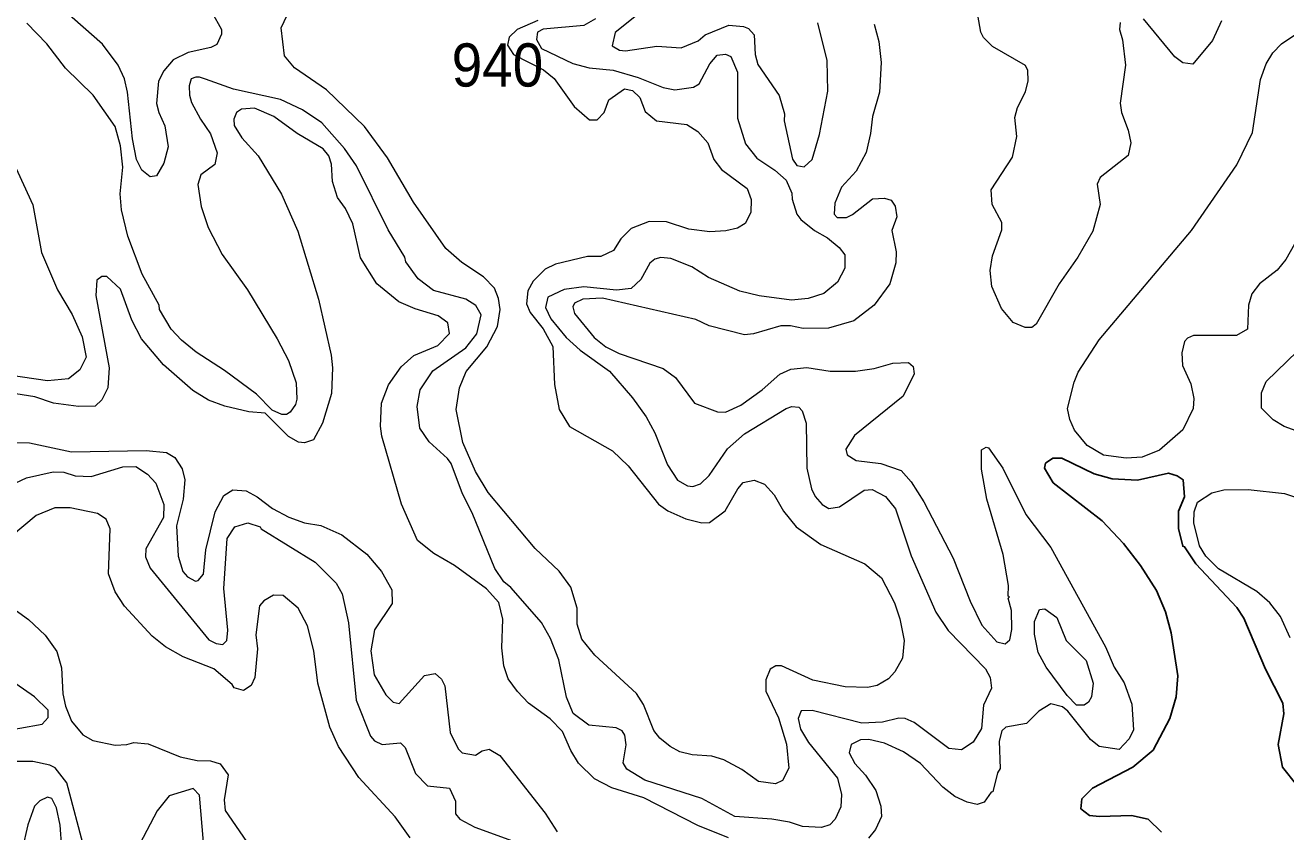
# Model space of a CAD drawing. Extents: x 763.2 to 816.8, y 7896.5 to 7952.7.
# Drawn here: x 773.182 to 777.853, y 7939.115 to 7942.103 of the extents above; entities that cross this region are included whole.
import ezdxf

# ---------------------------------------------------------------- set-up
doc = ezdxf.new("R2010")
doc.units = 0
doc.header["$LTSCALE"] = 0.064
doc.layers.add('1', color=7, linetype='Continuous', lineweight=25)
doc.layers.add('2', color=7, linetype='Continuous', lineweight=13)
doc.layers.add('21', color=7, linetype='Continuous')

msp = doc.modelspace()

# ---------------------------------------------------------------- linework, layer by layer
at = {"layer": '1'}
for points in [[(777.0225, 7940.4995), (776.9897, 7940.4997), (776.9624, 7940.4802), (776.9587, 7940.4619), (776.9909, 7940.4084), (777.1727, 7940.2673)], [(777.8933, 7939.2876), (777.8412, 7939.3543), (777.8246, 7939.4384), (777.8459, 7939.5521), (777.8422, 7939.5916), (777.778, 7939.7174), (777.6976, 7939.9071), (777.6711, 7939.9464), (777.5195, 7940.108), (777.4776, 7940.1706), (777.4709, 7940.1727), (777.4548, 7940.2384), (777.4552, 7940.303), (777.4774, 7940.356), (777.4721, 7940.4194), (777.4508, 7940.4341), (777.4186, 7940.4435), (777.3035, 7940.4179), (777.209, 7940.4228), (777.1425, 7940.4406), (777.0225, 7940.4995)], [(777.1727, 7940.2673), (777.251, 7940.1825), (777.3146, 7940.1013), (777.3738, 7940.009), (777.4071, 7939.9294), (777.4281, 7939.8523), (777.453, 7939.6935), (777.4467, 7939.6146), (777.4236, 7939.5351), (777.3621, 7939.4182), (777.2856, 7939.3549), (777.1361, 7939.2768), (777.0968, 7939.2373), (777.0936, 7939.2006), (777.126, 7939.1762), (777.1623, 7939.1719), (777.2806, 7939.175), (777.3433, 7939.1618), (777.3923, 7939.1142)]]:
    msp.add_lwpolyline(points, dxfattribs=at)
at = {"layer": '2'}
for points in [[(773.8739, 7942.1508), (773.9099, 7942.0866), (773.9092, 7942.0702), (773.8918, 7942.0319), (773.8702, 7942.02), (773.786, 7942.0015), (773.7301, 7941.9744), (773.6952, 7941.9334), (773.6753, 7941.8955), (773.6683, 7941.8135), (773.6766, 7941.7799), (773.6995, 7941.7306), (773.7111, 7941.6528), (773.696, 7941.5919), (773.6681, 7941.5452), (773.6449, 7941.5417), (773.6145, 7941.566), (773.5947, 7941.6051), (773.5799, 7941.6823), (773.5615, 7941.8549), (773.5499, 7941.9048), (773.5265, 7941.9547), (773.4678, 7942.0328), (773.2128, 7942.2584)], [(775.2921, 7939.77), (775.2444, 7939.8292), (775.2278, 7939.8847), (775.2276, 7939.9438), (775.2032, 7940.0212), (775.1604, 7940.0806), (775.071, 7940.1652), (774.898, 7940.3715), (774.8505, 7940.4493), (774.8041, 7940.5573), (774.7794, 7940.6798), (774.7907, 7940.7603), (774.8154, 7940.8201), (774.893, 7940.9111), (774.9319, 7940.9872), (774.9419, 7941.0502), (774.9352, 7941.0904), (774.9205, 7941.129), (774.8801, 7941.1712), (774.7996, 7941.224), (774.7405, 7941.2753), (774.6203, 7941.448), (774.5247, 7941.6111), (774.4391, 7941.7273), (774.2989, 7941.8641), (774.18, 7941.9455), (774.1432, 7941.9894), (774.1305, 7942.0936), (774.2045, 7942.2513)], [(775.0811, 7942.1198), (775.005, 7942.0869), (774.9751, 7942.058), (774.9695, 7942.0288), (774.9919, 7941.9948), (775.1026, 7941.9373), (775.142, 7941.9049), (775.2165, 7941.8015), (775.2725, 7941.7522), (775.3009, 7941.752), (775.3267, 7941.779), (775.3444, 7941.8266), (775.4022, 7941.8669)], [(775.2947, 7942.1262), (775.2519, 7942.1019), (775.1017, 7942.0882), (775.0807, 7942.0773), (775.0764, 7942.0498), (775.095, 7942.0169), (775.211, 7941.9612), (775.2717, 7941.9444), (775.3603, 7941.9362), (775.4538, 7941.9094), (775.5458, 7941.8718), (775.5897, 7941.8639), (775.6586, 7941.8732), (775.6798, 7941.8859), (775.719, 7941.9601), (775.7458, 7941.9917), (775.7772, 7941.9952), (775.7962, 7941.9866), (775.821, 7941.9285), (775.8211, 7941.7584), (775.851, 7941.6636), (775.8933, 7941.6098), (775.9599, 7941.5658), (776.0014, 7941.5289), (776.0231, 7941.4808), (776.0239, 7941.4588), (776.041, 7941.4033), (776.0558, 7941.3828), (776.1069, 7941.3419), (776.1544, 7941.3154), (776.1986, 7941.279), (776.2184, 7941.2521), (776.219, 7941.2027), (776.1915, 7941.1511), (776.1414, 7941.1087), (776.0827, 7941.0911), (776.0215, 7941.0848), (775.9016, 7941.1009), (775.8297, 7941.1181), (775.7134, 7941.1683), (775.6519, 7941.208), (775.5741, 7941.2393), (775.5367, 7941.2425)], [(775.4657, 7942.1542), (775.3678, 7942.0754), (775.3563, 7942.0271), (775.3835, 7942.0104), (775.4064, 7942.0084), (775.5221, 7942.0247), (775.6126, 7942.0197), (775.6752, 7942.0455), (775.7013, 7942.0673), (775.7896, 7942.1032), (775.8441, 7942.0977), (775.8626, 7942.0901), (775.8836, 7942.0668), (775.887, 7941.9947), (775.8971, 7941.9577), (775.9755, 7941.8426), (775.995, 7941.7748), (775.9941, 7941.7488), (776.0248, 7941.6068), (776.0417, 7941.5831), (776.0687, 7941.5779), (776.098, 7941.6051), (776.1254, 7941.6984), (776.1564, 7941.8589), (776.1533, 7941.9723), (776.1188, 7942.1112)], [(776.9275, 7940.9953), (776.9119, 7940.9831), (776.8878, 7940.9829), (776.8429, 7941.0016), (776.7996, 7941.053), (776.7632, 7941.1351), (776.7581, 7941.194), (776.7664, 7941.2481), (776.8004, 7941.3454), (776.8007, 7941.3727), (776.7644, 7941.4388), (776.7611, 7941.4925), (776.8405, 7941.6137), (776.8565, 7941.6905), (776.8485, 7941.7607), (776.8591, 7941.7986), (776.8879, 7941.856), (776.8977, 7941.8964), (776.8975, 7941.9348), (776.8881, 7941.9532), (776.7667, 7942.0243), (776.7324, 7942.0571), (776.7227, 7942.0771), (776.7123, 7942.1397)], [(777.6144, 7942.1191), (777.5816, 7942.0467), (777.5079, 7941.9583), (777.472, 7941.9637), (777.4417, 7941.9854), (777.3254, 7942.1261)], [(774.5922, 7941.2267), (774.5891, 7941.2432), (774.5266, 7941.3454), (774.4094, 7941.5826), (774.3646, 7941.6456), (774.2817, 7941.7414), (774.209, 7941.7897), (774.1285, 7941.8275), (773.9533, 7941.8664), (773.8503, 7941.9036), (773.8282, 7941.9099), (773.8144, 7941.9101), (773.7972, 7941.9048), (773.7889, 7941.8779), (773.7904, 7941.8432), (773.7983, 7941.817), (773.832, 7941.7549), (773.8688, 7941.701), (773.8932, 7941.6297), (773.8849, 7941.5865), (773.8331, 7941.5484), (773.8212, 7941.513), (773.8344, 7941.4316), (773.8605, 7941.3533), (773.9116, 7941.2541), (774.0052, 7941.1225), (774.1156, 7940.9411), (774.1574, 7940.8609), (774.1856, 7940.7788), (774.189, 7940.7176), (774.1838, 7940.698), (774.1642, 7940.669), (774.1498, 7940.661), (774.1326, 7940.6608), (774.0976, 7940.6776), (774.0393, 7940.7363), (773.9209, 7940.8238), (773.8151, 7940.8921), (773.7608, 7940.9364), (773.7231, 7940.9774), (773.6797, 7941.0498), (773.6778, 7941.0665), (773.6148, 7941.1804), (773.5625, 7941.322), (773.5385, 7941.419), (773.5336, 7941.4782), (773.5434, 7941.5768), (773.535, 7941.6557), (773.5153, 7941.7273), (773.4333, 7941.8443), (773.3319, 7941.9438), (773.2617, 7942.0335), (773.1877, 7942.111)], [(776.3279, 7942.1073), (776.3452, 7942.0423), (776.3536, 7941.9647), (776.3469, 7941.8549), (776.3212, 7941.7645), (776.3143, 7941.7017), (776.2975, 7941.6314), (776.2611, 7941.5625), (776.2065, 7941.5027), (776.1814, 7941.4438), (776.1796, 7941.4029), (776.1911, 7941.3909), (776.2246, 7941.3902), (776.2478, 7941.4016), (776.322, 7941.4598), (776.3661, 7941.4626), (776.3902, 7941.4554), (776.4061, 7941.432), (776.4111, 7941.3936), (776.3931, 7941.3424), (776.4095, 7941.2639), (776.4077, 7941.223), (776.3861, 7941.1449), (776.3279, 7941.0656), (776.2524, 7941.008), (776.1581, 7940.9803), (776.0645, 7940.9796), (776.0177, 7940.9894), (775.9813, 7940.9894), (775.8804, 7940.9599), (775.847, 7940.9566), (775.7167, 7940.9893), (775.6667, 7941.0123), (775.3209, 7941.0913), (775.2485, 7941.088), (775.217, 7941.073), (775.2116, 7941.0599), (775.2177, 7941.0353), (775.29, 7940.9456), (775.3334, 7940.9115), (775.3827, 7940.8865), (775.5464, 7940.8308), (775.5916, 7940.7982), (775.6614, 7940.7023), (775.7466, 7940.671), (775.7765, 7940.6694), (775.8331, 7940.696), (775.9132, 7940.7528), (775.9785, 7940.8098), (776.0191, 7940.8284), (776.0776, 7940.8349), (776.1649, 7940.8219), (776.2584, 7940.8218), (776.3274, 7940.8317)], [(777.5091, 7940.6828), (777.4716, 7940.6039), (777.3853, 7940.5287), (777.3207, 7940.5032), (777.261, 7940.4997), (777.1769, 7940.5108), (777.1174, 7940.5466), (777.0706, 7940.6026), (777.0524, 7940.642), (777.044, 7940.6827), (777.0684, 7940.7801), (777.0841, 7940.8179), (777.1614, 7940.9373), (777.5036, 7941.3422), (777.6713, 7941.5855), (777.7296, 7941.7057), (777.7589, 7941.9015), (777.78, 7941.9601), (777.8053, 7942.0007), (777.8372, 7942.0342), (777.9161, 7942.0865)], [(777.2398, 7942.1135), (777.2365, 7942.0874), (777.2475, 7942.0486), (777.2592, 7941.9548), (777.2396, 7941.8147), (777.2446, 7941.7793), (777.2691, 7941.7136), (777.2785, 7941.6671), (777.2685, 7941.6197), (777.1656, 7941.5382), (777.1542, 7941.5139)], [(775.4022, 7941.8669), (775.4317, 7941.8614), (775.4596, 7941.8351), (775.4794, 7941.7835), (775.5211, 7941.7488), (775.6338, 7941.7355)], [(774.5279, 7940.7708), (774.5745, 7940.8371), (774.6216, 7940.8792), (774.7108, 7940.9159), (774.7546, 7940.961), (774.7475, 7941), (774.7124, 7941.0269), (774.6275, 7941.0521), (774.5669, 7941.0777), (774.4854, 7941.145), (774.4238, 7941.2418), (774.3958, 7941.3672), (774.3687, 7941.4243), (774.3387, 7941.4651), (774.3207, 7941.5242), (774.3175, 7941.5886), (774.3073, 7941.6187), (774.286, 7941.6449), (774.1897, 7941.7019), (774.1038, 7941.7651), (774.0315, 7941.7958), (773.9839, 7941.7914), (773.9644, 7941.7798), (773.9547, 7941.755), (773.956, 7941.7314), (773.9851, 7941.6852), (774.0446, 7941.6188), (774.1319, 7941.4771), (774.1924, 7941.3395), (774.2693, 7941.0879), (774.3155, 7940.8808), (774.3206, 7940.834), (774.3169, 7940.7387), (774.2838, 7940.6286), (774.2497, 7940.5673), (774.2167, 7940.5556), (774.1948, 7940.5587), (774.1577, 7940.5791), (774.0706, 7940.6654), (774.0102, 7940.6708), (773.9214, 7940.692), (773.8616, 7940.7137), (773.8032, 7940.7495), (773.695, 7940.8443), (773.6125, 7940.9418), (773.5766, 7941.0102), (773.5355, 7941.1252), (773.4839, 7941.1716), (773.466, 7941.1718), (773.448, 7941.1589), (773.4433, 7941.1013), (773.4925, 7940.8344), (773.4876, 7940.7593), (773.4659, 7940.7151), (773.4408, 7940.692), (773.3792, 7940.6904), (773.287, 7940.7035), (773.218, 7940.7264), (773.1475, 7940.738)], [(775.6338, 7941.7355), (775.6738, 7941.7088), (775.7119, 7941.6673), (775.7342, 7941.6058), (775.7619, 7941.5681), (775.8576, 7941.4975), (775.872, 7941.4578), (775.8704, 7941.4093), (775.8497, 7941.3682), (775.8215, 7941.3509), (775.7778, 7941.3412), (775.7193, 7941.3379), (775.6404, 7941.3477), (775.5581, 7941.3745), (775.4937, 7941.3758), (775.4276, 7941.3495), (775.3896, 7941.3121), (775.3613, 7941.268), (775.3147, 7941.2459), (775.2651, 7941.2456), (775.1474, 7941.2178), (775.1081, 7941.1997), (775.0637, 7941.1554), (775.0438, 7941.1186), (775.0391, 7941.0706), (775.0535, 7941.0383), (775.1013, 7940.9779), (775.1371, 7940.9131), (775.1432, 7940.7725), (775.1605, 7940.6789), (775.1988, 7940.6159), (775.3578, 7940.5259), (775.4164, 7940.4706), (775.5283, 7940.3292), (775.5633, 7940.3035), (775.63, 7940.2748), (775.6891, 7940.26), (775.7171, 7940.2613), (775.7758, 7940.3047), (775.8225, 7940.3857), (775.8426, 7940.4087), (775.883, 7940.4175), (775.921, 7940.4023), (775.9576, 7940.3633), (775.9914, 7940.303), (776.0389, 7940.245), (776.1296, 7940.1796), (776.2925, 7940.1077), (776.3554, 7940.0556), (776.4027, 7939.9629), (776.4223, 7939.9045), (776.4391, 7939.8235), (776.4328, 7939.758), (776.4044, 7939.708), (776.3812, 7939.6815), (776.3388, 7939.6576), (776.3024, 7939.6502), (776.2199, 7939.652), (776.1006, 7939.6764), (775.9839, 7939.7303), (775.9629, 7939.7303), (775.942, 7939.7179), (775.9268, 7939.6777), (775.9267, 7939.6363), (775.9729, 7939.537), (776.0034, 7939.4403), (776.0116, 7939.3512), (775.9886, 7939.3055), (775.9625, 7939.2935), (775.899, 7939.3018), (775.8369, 7939.3463), (775.7702, 7939.382), (775.7259, 7939.3951), (775.6537, 7939.4001), (775.6077, 7939.4118), (775.5714, 7939.4315), (775.5341, 7939.4622), (775.5108, 7939.491), (775.473, 7939.587), (775.4465, 7939.627), (775.2921, 7939.77)], [(773.1411, 7941.5876), (773.21, 7941.4375), (773.2424, 7941.2613), (773.3016, 7941.1232), (773.3557, 7941.0311), (773.3935, 7940.9489), (773.4084, 7940.8729), (773.3838, 7940.8266), (773.343, 7940.7933), (773.2647, 7940.7857), (773.0781, 7940.8134)], [(777.1542, 7941.5139), (777.1655, 7941.4388), (777.1379, 7941.3402), (777.0829, 7941.2436), (777.0128, 7941.1455), (776.9275, 7940.9953)], [(777.885, 7941.2913), (777.8529, 7941.2349), (777.8207, 7941.196), (777.7551, 7941.145), (777.7268, 7941.1075), (777.7145, 7941.0659), (777.711, 7940.9769), (777.6704, 7940.9534), (777.5108, 7940.953), (777.4888, 7940.9438), (777.4779, 7940.9313)], [(775.5367, 7941.2425), (775.5145, 7941.2369), (775.4966, 7941.2219), (775.4625, 7941.1614), (775.4274, 7941.128), (775.3728, 7941.121)], [(774.871, 7941.0305), (774.8516, 7941.0644), (774.815, 7941.0879), (774.6951, 7941.1204), (774.638, 7941.1637), (774.5922, 7941.2267)], [(775.3728, 7941.121), (775.2516, 7941.1341), (775.1785, 7941.1245), (775.1183, 7941.0961), (775.1099, 7941.057), (775.1292, 7941.0151), (775.1864, 7940.9456), (775.2378, 7940.8997), (775.3467, 7940.8212), (775.4328, 7940.7221), (775.483, 7940.6519), (775.5155, 7940.5933), (775.5619, 7940.4744), (775.5989, 7940.4182), (775.6357, 7940.3963), (775.6563, 7940.3946), (775.6845, 7940.4041), (775.716, 7940.4344), (775.7846, 7940.5337), (775.847, 7940.5896), (776.002, 7940.6837), (776.0224, 7940.6903), (776.0488, 7940.6878), (776.0609, 7940.6742), (776.076, 7940.6289), (776.0777, 7940.4619), (776.095, 7940.3853), (776.1085, 7940.3575), (776.1347, 7940.3276), (776.1591, 7940.3125), (776.1996, 7940.3194), (776.2902, 7940.3801), (776.3208, 7940.3828), (776.3697, 7940.3571), (776.4063, 7940.3115), (776.4652, 7940.1372), (776.5562, 7939.9288), (776.6019, 7939.8605), (776.7397, 7939.7188), (776.7577, 7939.6862), (776.7627, 7939.6475), (776.7333, 7939.5837), (776.7253, 7939.4982), (776.6941, 7939.4469), (776.6513, 7939.4184), (776.6042, 7939.4233), (776.4761, 7939.5201), (776.4424, 7939.5349), (776.4188, 7939.5365), (776.3589, 7939.5217), (776.2815, 7939.517), (776.098, 7939.5643), (776.0576, 7939.5639), (776.0465, 7939.535), (776.0548, 7939.4958), (776.0846, 7939.4457), (776.1921, 7939.3133), (776.2072, 7939.253), (776.2046, 7939.2082), (776.1834, 7939.1617), (776.1635, 7939.1409), (776.1325, 7939.1313), (776.0626, 7939.1354), (776.0144, 7939.1506), (775.9486, 7939.1616), (775.8113, 7939.1716), (775.6887, 7939.2386), (775.4775, 7939.3061), (775.4112, 7939.3471), (775.3975, 7939.3709), (775.4086, 7939.4371), (775.4038, 7939.4728), (775.3936, 7939.4887), (775.3717, 7939.5005), (775.271, 7939.5098), (775.2121, 7939.5535), (775.1874, 7939.6143), (775.1587, 7939.7526), (775.1289, 7939.8314), (775.0947, 7939.8899), (774.9814, 7940.0197), (774.955, 7940.0417), (774.9224, 7940.0904), (774.8387, 7940.2969), (774.802, 7940.3672), (774.7607, 7940.4789), (774.7473, 7940.4985), (774.6787, 7940.5594), (774.6444, 7940.6105), (774.6348, 7940.6911), (774.6452, 7940.7525), (774.6926, 7940.8221), (774.8144, 7940.9084), (774.8558, 7940.9597), (774.871, 7941.0305)], [(777.4779, 7940.9313), (777.4677, 7940.8899), (777.4699, 7940.8422), (777.5007, 7940.775), (777.5123, 7940.7208), (777.5091, 7940.6828)], [(777.9051, 7940.5951), (777.8466, 7940.6161), (777.8066, 7940.6411), (777.7629, 7940.6839), (777.7631, 7940.7411), (777.7799, 7940.7833), (777.8964, 7940.8952)], [(776.3274, 7940.8317), (776.3964, 7940.8513), (776.4545, 7940.854), (776.472, 7940.839), (776.4753, 7940.8112), (776.4354, 7940.7285)], [(774.6358, 7940.1944), (774.576, 7940.329), (774.503, 7940.5809), (774.4983, 7940.6182), (774.5018, 7940.7025), (774.5279, 7940.7708)], [(776.4354, 7940.7285), (776.2545, 7940.5829), (776.2229, 7940.5323), (776.2271, 7940.512), (776.2606, 7940.491), (776.353, 7940.48), (776.4276, 7940.4537), (776.4645, 7940.412), (776.5114, 7940.337), (776.6202, 7940.1293), (776.6838, 7939.9695), (776.7263, 7939.8804), (776.7828, 7939.8187), (776.8131, 7939.8114), (776.8302, 7939.8266), (776.838, 7939.8644), (776.8369, 7939.9353), (776.8243, 7939.9812), (776.8295, 7939.985), (776.824, 7939.9882), (776.8253, 7940.0273), (776.8057, 7940.1423), (776.7455, 7940.3477), (776.7256, 7940.4581), (776.7253, 7940.5303), (776.743, 7940.5402), (776.7513, 7940.5374), (776.8039, 7940.4619), (776.8899, 7940.2904), (776.9817, 7940.1687), (777.1847, 7939.8003), (777.2169, 7939.725), (777.2542, 7939.6664), (777.2821, 7939.5876), (777.2887, 7939.493), (777.2723, 7939.4595), (777.2359, 7939.4202), (777.1618, 7939.4311), (777.129, 7939.4571), (777.0451, 7939.5618), (777.0254, 7939.5782), (776.9818, 7939.589), (776.9384, 7939.5622), (776.8923, 7939.5169), (776.815, 7939.5023), (776.801, 7939.4887), (776.7909, 7939.451), (776.7946, 7939.3501), (776.7843, 7939.3336), (776.7678, 7939.2628), (776.7615, 7939.2617), (776.7347, 7939.225), (776.7098, 7939.2163), (776.6726, 7939.2244), (776.6268, 7939.2457), (776.582, 7939.2804), (776.4994, 7939.3679), (776.436, 7939.4117), (776.3662, 7939.4431), (776.3077, 7939.4576), (776.2765, 7939.456), (776.2421, 7939.4392), (776.2355, 7939.4077), (776.2565, 7939.3678), (776.2961, 7939.3246), (776.3336, 7939.2684), (776.3518, 7939.2103), (776.3553, 7939.1715), (776.3327, 7939.1232), (776.3072, 7939.0911)], [(773.0134, 7940.5589), (773.1976, 7940.5555), (773.3529, 7940.5227), (773.6304, 7940.5275), (773.7058, 7940.5204), (773.7369, 7940.5011), (773.7632, 7940.4593), (773.7735, 7940.4192), (773.7667, 7940.347), (773.7423, 7940.2489), (773.7482, 7940.1357), (773.7661, 7940.0795), (773.7828, 7940.0599), (773.8125, 7940.043), (773.8229, 7940.0461), (773.8425, 7940.0689), (773.8508, 7940.1595), (773.8861, 7940.2998), (773.9185, 7940.3614), (773.9517, 7940.3813), (774.0009, 7940.3778)], [(773.1872, 7940.4267), (773.2857, 7940.4486), (773.325, 7940.447), (773.3667, 7940.4341), (773.4258, 7940.4308), (773.5434, 7940.4668)], [(773.5434, 7940.4668), (773.5925, 7940.4682), (773.6354, 7940.4405), (773.6661, 7940.4066), (773.696, 7940.3278), (773.6942, 7940.2789), (773.629, 7940.1628), (773.6274, 7940.1339), (773.6448, 7940.0917), (773.8627, 7939.8257), (773.889, 7939.8128), (773.9142, 7939.8096), (773.9297, 7939.824), (773.9328, 7939.8619), (773.9182, 7940.0167), (773.9298, 7940.2019), (773.959, 7940.2443), (774.0068, 7940.2598), (774.0532, 7940.2453), (774.0567, 7940.2372), (774.2567, 7940.1134), (774.3346, 7940.0357), (774.3559, 7939.9963), (774.3799, 7939.8892), (774.4078, 7939.6029), (774.4619, 7939.4699), (774.4766, 7939.4521), (774.5043, 7939.4384), (774.5721, 7939.4442), (774.5904, 7939.4274), (774.6281, 7939.3313), (774.6727, 7939.2856), (774.754, 7939.277), (774.7758, 7939.2293), (774.7766, 7939.1812), (774.7926, 7939.162), (774.8483, 7939.1324), (775.0142, 7939.0713)], [(773.0067, 7940.3428), (773.1872, 7940.4267)], [(774.0009, 7940.3778), (774.041, 7940.3559), (774.0983, 7940.3128), (774.1594, 7940.2805), (774.2172, 7940.2598), (774.2772, 7940.2496)], [(777.5335, 7940.1739), (777.5127, 7940.2599), (777.514, 7940.3001), (777.5252, 7940.3367), (777.5791, 7940.371), (777.6231, 7940.3813), (777.7129, 7940.3829), (777.8485, 7940.3683), (778.0356, 7940.3068)], [(774.6084, 7939.0929), (774.5524, 7939.1701), (774.4182, 7939.316), (774.3433, 7939.4311), (774.3112, 7939.5026), (774.2668, 7939.6658), (774.2514, 7939.786), (774.2281, 7939.8781), (774.1938, 7939.943), (774.138, 7939.9899), (774.1023, 7939.9916), (774.0662, 7939.9704), (774.05, 7939.9523), (774.0366, 7939.8445), (774.0429, 7939.7934), (774.033, 7939.6863), (774.0188, 7939.6574), (773.991, 7939.639), (773.9568, 7939.6481), (773.949, 7939.6614), (773.8803, 7939.719), (773.7676, 7939.7632), (773.7023, 7939.8005), (773.653, 7939.8397), (773.5493, 7939.9512), (773.5158, 7940.0044), (773.4911, 7940.0706), (773.4968, 7940.2373), (773.4823, 7940.2729), (773.4502, 7940.2939), (773.3482, 7940.3158), (773.2921, 7940.3154), (773.2231, 7940.2873), (773.1311, 7940.2098)], [(774.2772, 7940.2496), (774.3553, 7940.2153), (774.4484, 7940.1436), (774.5019, 7940.08), (774.5407, 7940.0116), (774.5422, 7939.9613), (774.4767, 7939.8631), (774.4622, 7939.7855), (774.4748, 7939.6971), (774.5179, 7939.6231), (774.5449, 7939.5959), (774.5675, 7939.5901), (774.662, 7939.6945), (774.7012, 7939.7018), (774.7243, 7939.6801), (774.7365, 7939.6558), (774.7564, 7939.4825), (774.7864, 7939.4228), (774.8013, 7939.4083), (774.8509, 7939.3987), (774.8758, 7939.4154), (774.9008, 7939.4212), (774.9403, 7939.3977), (775.1087, 7939.1845), (775.1535, 7939.1148)], [(775.7877, 7939.093), (775.6747, 7939.1383), (775.4748, 7939.2414), (775.3556, 7939.2778), (775.2915, 7939.3119), (775.2324, 7939.3694), (775.2033, 7939.4167), (775.1727, 7939.4867), (775.127, 7939.5337), (775.0468, 7939.5912), (775.0056, 7939.6343), (774.9721, 7939.6818), (774.9554, 7939.7299), (774.9486, 7939.7965), (774.9518, 7939.9031), (774.9364, 7939.964), (774.891, 7940.0148), (774.7727, 7940.1018), (774.696, 7940.1456), (774.6358, 7940.1944)], [(777.8329, 7939.9123), (777.7939, 7939.963), (777.745, 7940.0054), (777.6032, 7940.0889), (777.5569, 7940.1367), (777.5335, 7940.1739)], [(772.987, 7940.0508), (773.1945, 7939.9019), (773.2558, 7939.8439), (773.2993, 7939.7828), (773.3165, 7939.7223), (773.3213, 7939.6261), (773.3308, 7939.5809), (773.3539, 7939.5254)], [(777.869, 7939.8335), (777.8329, 7939.9123)], [(773.0781, 7939.4843), (773.2454, 7939.5138), (773.2668, 7939.5381), (773.2668, 7939.5663), (773.2163, 7939.6155), (773.1468, 7939.6628)], [(773.3539, 7939.5254), (773.3958, 7939.4744), (773.4331, 7939.4528), (773.5156, 7939.4367), (773.5583, 7939.4381), (773.5842, 7939.4462)], [(773.5842, 7939.4462), (773.6379, 7939.4414), (773.7562, 7939.3929), (773.819, 7939.3793), (773.8685, 7939.3786), (773.9042, 7939.3675), (773.9344, 7939.3264), (773.9197, 7939.2336), (773.923, 7939.1938), (774.0294, 7939.0397)], [(773.402, 7939.0492), (773.3362, 7939.2968), (773.293, 7939.3526), (773.2732, 7939.3624), (773.2101, 7939.3757), (773.1228, 7939.3753)], [(773.8429, 7939.0773), (773.828, 7939.251), (773.8045, 7939.275), (773.7159, 7939.2486), (773.6709, 7939.1926), (773.5284, 7938.923)], [(773.1815, 7938.4957), (773.2591, 7938.6804), (773.2953, 7938.8126), (773.3086, 7938.8931), (773.3183, 7939.0562), (773.3116, 7939.1398), (773.2983, 7939.2045), (773.2806, 7939.2385), (773.264, 7939.2439), (773.2359, 7939.2301), (773.2161, 7939.2105), (773.1919, 7939.1412), (773.1705, 7939.0492)]]:
    msp.add_lwpolyline(points, dxfattribs=at)
msp.add_lwpolyline([(776.9656, 7939.7245), (776.9348, 7939.7799), (776.9224, 7939.8472), (776.9224, 7939.8948), (776.9408, 7939.9389), (776.9603, 7939.9408), (777.0043, 7939.9093), (777.0391, 7939.8244), (777.1127, 7939.75), (777.1392, 7939.6657), (777.1328, 7939.6152), (777.1222, 7939.5955), (777.1062, 7939.5845), (777.0778, 7939.5841), (777.0429, 7939.6199)], close=True, dxfattribs=at)

# ---------------------------------------------------------------- texts
at = {"layer": '21', "width": 0.95}
msp.add_text('940', height=0.16, dxfattribs=at).set_placement((774.7623, 7941.8756))

doc.saveas('drawing.dxf')
